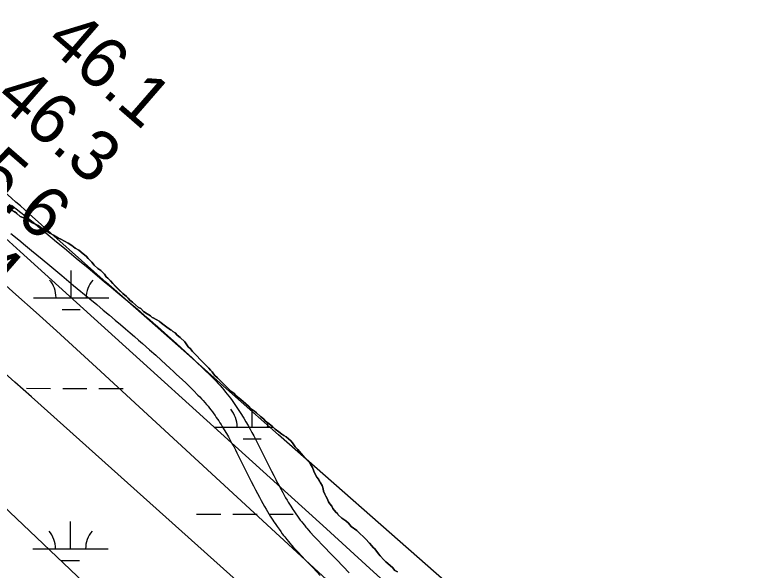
# Model space of a CAD drawing. Extents: x 3180038 to 3217926, y 922069 to 947485.
# Drawn here: x 3204117 to 3205085, y 939711 to 940447 of the extents above; entities that cross this region are included whole.
import ezdxf

# ---------------------------------------------------------------- set-up
doc = ezdxf.new("R2010")
doc.units = 0
for name, color, linetype in [('V-RIVR-RANG', 7, 'Continuous'), ('V-ROAD-CNTR', 7, 'Continuous'), ('V-SITE-VEGE', 7, 'Continuous'), ('V-TOPO-MAJR', 7, 'Continuous'), ('V-TOPO-MINR', 7, 'Continuous'), ('V-TOPO-SHOR', 7, 'Continuous'), ('V-WETL-SWMP', 7, 'Continuous')]:
    doc.layers.add(name, color=color, linetype=linetype)

msp = doc.modelspace()

# ---------------------------------------------------------------- linework, layer by layer
at = {"layer": 'V-ROAD-CNTR'}
for points in [[(3204112.44, 940194.78), (3204118.91, 940189.68), (3204124.96, 940184.87), (3204130.61, 940180.34), (3204141.16, 940171.83), (3204150.35, 940164.33), (3204158.38, 940157.75), (3204172.36, 940146.19), (3204182.83, 940137.49), (3204198.51, 940124.43), (3204214.2, 940111.36), (3204235.53, 940093.62), (3204244.85, 940085.85), (3204253.58, 940078.55), (3204261.75, 940071.69), (3204269.4, 940065.25), (3204276.55, 940059.19), (3204283.25, 940053.49), (3204289.51, 940048.12), (3204295.37, 940043.08), (3204300.85, 940038.33), (3204305.95, 940033.88)], [(3204111.82, 940156.96), (3204122.26, 940148.53), (3204131.36, 940141.11), (3204139.31, 940134.59), (3204153.22, 940123.09), (3204163.65, 940114.43), (3204179.31, 940101.38), (3204195.01, 940088.3), (3204216.34, 940070.56), (3204225.63, 940062.81), (3204234.32, 940055.55), (3204242.44, 940048.73), (3204250.04, 940042.33), (3204257.13, 940036.32), (3204263.76, 940030.68), (3204269.96, 940025.37), (3204275.75, 940020.38), (3204281.16, 940015.69), (3204286.24, 940011.26)], [(3204306.01, 940033.83), (3204315.55, 940025.43), (3204323.89, 940018.01), (3204331.16, 940011.46), (3204337.49, 940005.69), (3204343.01, 940000.61), (3204347.82, 939996.14), (3204352.03, 939992.2), (3204359.33, 939985.29), (3204364.79, 939980.06), (3204368.88, 939976.1), (3204374.96, 939970.14), (3204381.05, 939964.09), (3204383.83, 939961.24), (3204386.55, 939958.37), (3204389.16, 939955.5), (3204391.67, 939952.65), (3204394.09, 939949.8), (3204396.42, 939946.97), (3204398.66, 939944.16), (3204400.83, 939941.36), (3204402.93, 939938.59), (3204404.95, 939935.84), (3204406.9, 939933.11), (3204408.79, 939930.41), (3204410.61, 939927.73), (3204412.38, 939925.07), (3204414.1, 939922.45), (3204415.76, 939919.86), (3204417.37, 939917.29), (3204418.93, 939914.75), (3204420.46, 939912.22), (3204423.37, 939907.29), (3204426.15, 939902.46), (3204428.77, 939897.76), (3204431.27, 939893.18), (3204433.65, 939888.74), (3204435.91, 939884.43), (3204438.09, 939880.23), (3204442.22, 939872.13), (3204457.29, 939841.93), (3204460.11, 939836.36), (3204462.77, 939831.18), (3204465.28, 939826.36), (3204467.66, 939821.87), (3204469.91, 939817.71), (3204472.04, 939813.84), (3204474.06, 939810.25), (3204475.98, 939806.91), (3204477.8, 939803.81), (3204479.53, 939800.93), (3204481.17, 939798.25), (3204482.72, 939795.76), (3204484.19, 939793.45), (3204485.58, 939791.3), (3204486.89, 939789.32), (3204489.42, 939785.59), (3204491.66, 939782.39), (3204493.65, 939779.63), (3204495.42, 939777.25), (3204496.99, 939775.18), (3204498.36, 939773.42), (3204500.86, 939770.3), (3204502.75, 939768.03), (3204504.16, 939766.36), (3204506.36, 939763.85), (3204508.62, 939761.35), (3204513.92, 939755.63), (3204519.11, 939750.08), (3204524.16, 939744.72), (3204529.09, 939739.55), (3204533.87, 939734.56), (3204543.22, 939724.89), (3204552.04, 939715.87), (3204560.33, 939707.45)], [(3204286.19, 940011.31), (3204295.66, 940002.97), (3204303.87, 939995.66), (3204311.01, 939989.22), (3204317.23, 939983.56), (3204322.65, 939978.58), (3204327.36, 939974.2), (3204331.46, 939970.36), (3204338.63, 939963.58), (3204343.97, 939958.46), (3204347.94, 939954.61), (3204353.89, 939948.78), (3204359.76, 939942.95), (3204362.21, 939940.45), (3204364.54, 939937.98), (3204366.79, 939935.5), (3204368.97, 939933.02), (3204371.08, 939930.54), (3204373.12, 939928.07), (3204375.09, 939925.6), (3204377.01, 939923.14), (3204378.86, 939920.68), (3204380.66, 939918.23), (3204382.4, 939915.79), (3204384.1, 939913.36), (3204385.74, 939910.95), (3204387.34, 939908.55), (3204388.9, 939906.17), (3204390.42, 939903.8), (3204391.89, 939901.45), (3204393.33, 939899.12), (3204394.71, 939896.83), (3204397.45, 939892.2), (3204400.04, 939887.68), (3204402.51, 939883.25), (3204404.88, 939878.92), (3204407.14, 939874.68), (3204409.32, 939870.55), (3204411.41, 939866.52), (3204415.43, 939858.62), (3204430.49, 939828.46), (3204433.38, 939822.75), (3204436.12, 939817.4), (3204438.72, 939812.4), (3204441.21, 939807.71), (3204443.58, 939803.33), (3204445.83, 939799.24), (3204447.99, 939795.41), (3204450.04, 939791.84), (3204452, 939788.5), (3204453.87, 939785.39), (3204455.64, 939782.48), (3204457.34, 939779.77), (3204458.95, 939777.24), (3204460.48, 939774.87), (3204461.95, 939772.64), (3204464.72, 939768.56), (3204467.22, 939765), (3204469.45, 939761.91), (3204471.44, 939759.22), (3204473.22, 939756.89), (3204474.82, 939754.83), (3204477.61, 939751.35), (3204479.77, 939748.74), (3204481.44, 939746.77), (3204483.94, 939743.91), (3204486.49, 939741.1), (3204491.95, 939735.2), (3204497.24, 939729.54), (3204502.39, 939724.09), (3204507.39, 939718.83), (3204512.26, 939713.75), (3204521.72, 939703.97)]]:
    msp.add_lwpolyline(points, dxfattribs=at)
at = {"layer": 'V-SITE-VEGE'}
for points in [[(3204423.41, 939931.51), (3204419.63, 939934.17), (3204416.39, 939936.84), (3204414.23, 939938.98), (3204409.91, 939942.18), (3204407.21, 939945.39), (3204403.43, 939948.06), (3204380.19, 939971.04), (3204378.56, 939973.71), (3204376.4, 939975.85), (3204374.23, 939978.53), (3204362.34, 939990.29), (3204358.55, 939994.57), (3204352.61, 940000.44), (3204349.9, 940004.19), (3204346.66, 940006.86), (3204345.03, 940009.54), (3204342.32, 940013.29), (3204336.38, 940019.16), (3204332.06, 940022.37), (3204329.35, 940025.57), (3204326.66, 940027.17), (3204324.5, 940028.77), (3204323.42, 940029.3), (3204316.94, 940034.1), (3204309.38, 940039.97), (3204309.38, 940040.51), (3204304.53, 940043.17), (3204299.14, 940045.83), (3204296.98, 940047.97), (3204292.66, 940050.63), (3204287.8, 940053.83), (3204284.02, 940057.57), (3204280.79, 940059.16), (3204277.01, 940062.37), (3204273.23, 940066.11), (3204269.45, 940068.77), (3204267.28, 940071.45), (3204265.12, 940073.59), (3204260.26, 940077.32), (3204246.75, 940090.68), (3204244.04, 940094.43), (3204240.26, 940097.63), (3204238.1, 940099.77), (3204235.93, 940102.98), (3204231.07, 940107.79), (3204227.29, 940110.46), (3204222.42, 940115.27), (3204219.18, 940119.01), (3204214.31, 940123.83), (3204211.61, 940127.03), (3204207.83, 940130.24), (3204201.89, 940135.04), (3204197.04, 940137.7), (3204192.72, 940140.9), (3204187.86, 940144.1), (3204178.15, 940149.42), (3204174.92, 940151.01), (3204168.45, 940154.74), (3204163.6, 940157.4), (3204159.28, 940160.06), (3204154.43, 940163.26), (3204151.73, 940164.86), (3204147.96, 940167.53), (3204140.41, 940171.24), (3204133.94, 940174.97), (3204124.24, 940179.75), (3204119.92, 940183.49), (3204085.4, 940204.26)], [(3204624.08, 939708.5), (3204620.84, 939710.63), (3204617.59, 939714.38), (3204608.95, 939721.86), (3204606.25, 939724.53), (3204601.38, 939729.88), (3204599.22, 939732.55), (3204594.34, 939738.97), (3204590.02, 939743.25), (3204587.31, 939746.46), (3204581.9, 939752.34), (3204579.2, 939755.01), (3204574.34, 939759.29), (3204570.55, 939763.56), (3204563, 939768.89), (3204559.21, 939773.17), (3204555.97, 939776.38), (3204550.58, 939779.57), (3204545.71, 939784.39), (3204544.63, 939785.99), (3204542.47, 939787.59), (3204538.68, 939792.41), (3204537.05, 939795.62), (3204534.34, 939798.83), (3204532.71, 939801.51), (3204531.08, 939805.8), (3204529.45, 939809.02), (3204527.82, 939811.7), (3204526.19, 939815.45), (3204525.63, 939818.67), (3204524.53, 939822.97), (3204519.64, 939831.54), (3204517.48, 939834.21), (3204514.77, 939839.04), (3204513.14, 939842.25), (3204511.5, 939847.08), (3204509.33, 939850.29), (3204507.7, 939853.51), (3204501.21, 939859.92), (3204496.34, 939865.27), (3204492.01, 939870.62), (3204488.77, 939874.36), (3204484.97, 939879.72), (3204482.81, 939882.39), (3204479.57, 939885.06), (3204476.87, 939887.73), (3204473.63, 939889.33), (3204470.94, 939890.93), (3204467.16, 939894.13), (3204462.3, 939897.86), (3204454.19, 939904.81), (3204449.34, 939908.54), (3204446.64, 939911.21), (3204442.85, 939914.42), (3204437.45, 939919.22), (3204432.05, 939923.49), (3204429.36, 939925.09), (3204426.65, 939928.3), (3204423.41, 939931.51)]]:
    msp.add_lwpolyline(points, dxfattribs=at)
at = {"layer": 'V-TOPO-MAJR'}
msp.add_lwpolyline([(3205417.91, 938932.42), (3204932.22, 939393.71), (3204903.22, 939421.15), (3204874.15, 939448.53), (3204844.98, 939475.8), (3204815.75, 939503.01), (3204759.96, 939554.73), (3204702.69, 939607.64), (3204645.3, 939660.42), (3204587.73, 939713), (3204530.03, 939765.45), (3204124.15, 940133.1), (3204109.56, 940146.27), (3204094.95, 940159.4), (3204080.28, 940172.48), (3204065.58, 940185.52), (3203926.22, 940308.74), (3203841.61, 940383.13), (3203756.72, 940457.19)], dxfattribs=at)
at = {"layer": 'V-TOPO-MINR'}
for points in [[(3205288.42, 939162.99), (3204947.52, 939466.85), (3204931.79, 939480.85), (3204916.03, 939494.83), (3204900.25, 939508.78), (3204884.45, 939522.71), (3204466.7, 939890.4), (3204409.53, 939940.79), (3204352.41, 939991.22), (3204295.35, 940041.73), (3204238.34, 940092.29), (3204136.18, 940183), (3204130.28, 940188.24), (3204124.38, 940193.49), (3204118.48, 940198.73), (3204112.59, 940203.98), (3203586.05, 940673.26)], [(3205090.76, 939175.19), (3205028.55, 939234.61), (3204966.18, 939293.85), (3204863.31, 939391.13), (3204852.22, 939401.57), (3204841.11, 939411.99), (3204829.96, 939422.36), (3204818.78, 939432.7), (3204225.41, 939979.37), (3204198.82, 940003.74), (3204172.13, 940028.02), (3204145.32, 940052.16), (3204118.43, 940076.2), (3204091.38, 940100.07), (3204064.22, 940123.81), (3204036.89, 940147.36), (3204009.45, 940170.77), (3203456.33, 940639.39)], [(3205113.5, 939055.33), (3204831.72, 939318.59), (3204811.32, 939337.54), (3204790.83, 939356.39), (3204770.23, 939375.12), (3204749.54, 939393.77), (3204139.09, 939940.54), (3204117.14, 939960.11), (3204095.13, 939979.61)], [(3203940.08, 939949.38), (3204673.11, 939252.7), (3204675.25, 939250.64), (3204677.35, 939248.55)]]:
    msp.add_lwpolyline(points, dxfattribs=at)
at = {"layer": 'V-TOPO-SHOR'}
for points in [[(3204385.59, 939965.69), (3204382.35, 939968.9), (3204380.19, 939971.04), (3204378.56, 939973.71), (3204376.4, 939975.85), (3204374.23, 939978.53), (3204372.07, 939980.67), (3204368.83, 939983.87), (3204366.12, 939986.55), (3204362.34, 939990.29), (3204358.55, 939994.57), (3204354.77, 939998.31), (3204352.61, 940000.44), (3204349.9, 940004.19), (3204346.66, 940006.86), (3204345.03, 940009.54), (3204342.32, 940013.29), (3204336.38, 940019.16), (3204332.06, 940022.37), (3204329.35, 940025.57), (3204326.66, 940027.17), (3204324.5, 940028.77), (3204323.42, 940029.3), (3204316.94, 940034.1), (3204311.55, 940038.37), (3204309.38, 940039.97), (3204309.38, 940040.51), (3204304.53, 940043.17), (3204300.22, 940045.3), (3204299.14, 940045.83), (3204296.98, 940047.97), (3204292.66, 940050.63), (3204287.81, 940053.83), (3204284.02, 940057.57), (3204280.79, 940059.16), (3204277.01, 940062.37), (3204273.23, 940066.11), (3204269.45, 940068.77), (3204267.28, 940071.45), (3204265.12, 940073.59), (3204260.26, 940077.32), (3204255.4, 940082.13), (3204253.24, 940084.27), (3204250.53, 940086.94), (3204246.75, 940090.68), (3204244.04, 940094.43), (3204240.26, 940097.63), (3204238.1, 940099.77), (3204235.93, 940102.98), (3204233.77, 940105.12), (3204231.07, 940107.79), (3204227.29, 940110.46), (3204222.42, 940115.27), (3204219.18, 940119.01), (3204216.48, 940121.69), (3204214.31, 940123.83), (3204211.61, 940127.03), (3204207.83, 940130.24), (3204201.89, 940135.04), (3204197.04, 940137.7), (3204192.72, 940140.9), (3204187.86, 940144.1), (3204183.01, 940146.76), (3204178.16, 940149.42), (3204174.92, 940151.01), (3204168.45, 940154.74), (3204163.6, 940157.4), (3204159.28, 940160.06), (3204154.43, 940163.26), (3204151.73, 940164.86), (3204147.96, 940167.53), (3204140.41, 940171.24), (3204133.94, 940174.97), (3204127.47, 940178.16), (3204124.24, 940179.75), (3204119.92, 940183.49), (3204116.68, 940186.16)], [(3204624.08, 939708.5), (3204620.84, 939710.63), (3204617.59, 939714.38), (3204608.95, 939721.86), (3204606.25, 939724.53), (3204601.38, 939729.88), (3204599.22, 939732.55), (3204594.34, 939738.97), (3204592.18, 939741.11), (3204590.02, 939743.25), (3204587.31, 939746.46), (3204581.9, 939752.34), (3204579.2, 939755.01), (3204574.34, 939759.29), (3204570.55, 939763.56), (3204563, 939768.9), (3204559.21, 939773.17), (3204555.97, 939776.38), (3204550.58, 939779.57), (3204545.71, 939784.39), (3204544.63, 939785.99), (3204542.47, 939787.59), (3204538.68, 939792.41), (3204537.05, 939795.62), (3204534.34, 939798.83), (3204532.71, 939801.51), (3204531.08, 939805.8), (3204529.45, 939809.02), (3204527.82, 939811.7), (3204526.19, 939815.45), (3204525.63, 939818.67), (3204524.53, 939822.97), (3204522.36, 939826.72), (3204519.64, 939831.54), (3204517.48, 939834.21), (3204514.77, 939839.04), (3204513.14, 939842.25), (3204511.5, 939847.08), (3204509.33, 939850.29), (3204507.7, 939853.51), (3204504.45, 939856.71), (3204501.21, 939859.92), (3204496.34, 939865.27), (3204492.01, 939870.62), (3204488.77, 939874.36), (3204484.97, 939879.72), (3204482.81, 939882.39), (3204479.57, 939885.06), (3204476.87, 939887.73), (3204473.63, 939889.33), (3204470.94, 939890.93), (3204467.16, 939894.13), (3204462.3, 939897.86), (3204458.52, 939901.07), (3204454.19, 939904.81), (3204449.34, 939908.54), (3204446.64, 939911.21), (3204442.85, 939914.42), (3204437.45, 939919.22), (3204434.75, 939921.36), (3204432.05, 939923.49), (3204429.36, 939925.09), (3204426.65, 939928.3), (3204423.41, 939931.51), (3204419.63, 939934.17), (3204416.39, 939936.84), (3204414.23, 939938.98), (3204409.91, 939942.18), (3204407.21, 939945.39), (3204403.43, 939948.06), (3204401.27, 939950.19), (3204398.02, 939953.4), (3204394.78, 939956.61), (3204389.91, 939961.42), (3204385.59, 939965.69)]]:
    msp.add_lwpolyline(points, dxfattribs=at)
at = {"layer": 'V-WETL-SWMP'}
for p, q in [((3204191.63, 940071.82), (3204191.71, 940107.82)), ((3204141.63, 940071.93), (3204241.63, 940071.71)), ((3204179.6, 940056.42), (3204203.6, 940056.36)), ((3204132.52, 939951.88), (3204164.52, 939951.81)), ((3204180.52, 939951.77), (3204212.52, 939951.7)), ((3204228.52, 939951.67), (3204260.52, 939951.59)), ((3204431.72, 939900.47), (3204431.77, 939923.66)), ((3204381.72, 939900.58), (3204459.3, 939900.4)), ((3204419.69, 939885.06), (3204443.69, 939885.01)), ((3204358.05, 939785.2), (3204390.05, 939785.13)), ((3204406.05, 939785.09), (3204438.05, 939785.02)), ((3204454.05, 939784.98), (3204486.05, 939784.91)), ((3204190.89, 939739.15), (3204190.97, 939775.15)), ((3204140.89, 939739.26), (3204240.89, 939739.03)), ((3204178.85, 939723.74), (3204202.85, 939723.69))]:
    msp.add_line(p, q, dxfattribs=at)
for points in [[(3204116.68, 940186.16), (3204119.92, 940183.49), (3204124.24, 940179.75), (3204127.47, 940178.16), (3204133.94, 940174.97), (3204140.41, 940171.24), (3204147.96, 940167.52), (3204151.73, 940164.86), (3204154.43, 940163.26), (3204159.28, 940160.06), (3204163.6, 940157.4), (3204168.45, 940154.74), (3204174.92, 940151.01), (3204178.16, 940149.42), (3204183.01, 940146.76), (3204187.86, 940144.1), (3204192.72, 940140.9), (3204197.04, 940137.7), (3204201.89, 940135.04), (3204207.83, 940130.24), (3204211.61, 940127.03), (3204214.31, 940123.82)], [(3204214.31, 940123.82), (3204216.48, 940121.69), (3204219.18, 940119.01), (3204222.42, 940115.27), (3204227.29, 940110.46), (3204231.07, 940107.79), (3204233.77, 940105.12), (3204235.93, 940102.98), (3204238.1, 940099.77), (3204240.26, 940097.63), (3204244.04, 940094.43), (3204246.75, 940090.68), (3204250.53, 940086.94), (3204253.24, 940084.27), (3204255.4, 940082.13), (3204260.26, 940077.32), (3204265.12, 940073.59), (3204267.28, 940071.45), (3204269.45, 940068.77), (3204273.23, 940066.11), (3204277.01, 940062.37), (3204280.79, 940059.16), (3204284.02, 940057.57), (3204287.81, 940053.83), (3204292.66, 940050.63), (3204296.98, 940047.97), (3204299.14, 940045.83), (3204300.22, 940045.3), (3204304.53, 940043.17), (3204309.38, 940040.51), (3204309.39, 940039.97), (3204311.54, 940038.37), (3204316.94, 940034.1), (3204323.42, 940029.3), (3204324.5, 940028.77), (3204326.66, 940027.17), (3204329.35, 940025.57), (3204332.06, 940022.36), (3204336.38, 940019.16), (3204342.32, 940013.29), (3204345.03, 940009.54), (3204346.66, 940006.86), (3204349.9, 940004.19), (3204352.61, 940000.44), (3204354.77, 939998.31), (3204358.55, 939994.56), (3204362.34, 939990.29), (3204366.12, 939986.54), (3204368.83, 939983.87), (3204372.07, 939980.67), (3204374.23, 939978.53), (3204376.4, 939975.85), (3204378.56, 939973.72), (3204380.19, 939971.04), (3204382.35, 939968.9), (3204385.59, 939965.69), (3204389.91, 939961.42), (3204394.78, 939956.61), (3204398.02, 939953.4), (3204401.27, 939950.19), (3204403.43, 939948.06), (3204407.2, 939945.39), (3204409.91, 939942.18), (3204414.23, 939938.98), (3204416.39, 939936.84), (3204419.63, 939934.17), (3204423.41, 939931.51), (3204426.65, 939928.3), (3204429.36, 939925.09), (3204432.05, 939923.49), (3204434.75, 939921.36), (3204437.45, 939919.22), (3204442.85, 939914.42), (3204446.63, 939911.21), (3204449.34, 939908.54), (3204454.2, 939904.81), (3204458.52, 939901.07), (3204462.3, 939897.86), (3204467.16, 939894.13), (3204470.94, 939890.93), (3204473.63, 939889.33), (3204476.87, 939887.73), (3204479.57, 939885.06), (3204482.81, 939882.39), (3204484.97, 939879.72), (3204488.77, 939874.36), (3204492.01, 939870.62), (3204496.34, 939865.27), (3204501.21, 939859.92), (3204504.45, 939856.71), (3204507.7, 939853.51), (3204509.33, 939850.29), (3204511.5, 939847.08), (3204513.14, 939842.25), (3204514.77, 939839.04), (3204517.48, 939834.21), (3204519.65, 939831.54), (3204522.36, 939826.72), (3204524.53, 939822.97), (3204525.63, 939818.67), (3204526.19, 939815.45)], [(3204526.19, 939815.45), (3204527.82, 939811.7), (3204529.45, 939809.02), (3204531.08, 939805.8), (3204532.71, 939801.51), (3204534.34, 939798.83), (3204537.05, 939795.62), (3204538.68, 939792.41), (3204542.47, 939787.59), (3204544.63, 939785.99), (3204545.71, 939784.39), (3204550.58, 939779.58), (3204555.97, 939776.38), (3204559.21, 939773.17), (3204563, 939768.9), (3204570.55, 939763.56), (3204574.34, 939759.29), (3204579.2, 939755.01), (3204581.9, 939752.34), (3204587.31, 939746.46), (3204590.02, 939743.25), (3204592.18, 939741.11), (3204594.34, 939738.97), (3204599.22, 939732.55), (3204601.38, 939729.88), (3204606.25, 939724.53), (3204608.95, 939721.86), (3204617.59, 939714.38), (3204620.84, 939710.64), (3204624.08, 939708.5)]]:
    msp.add_lwpolyline(points, dxfattribs=at)
for centre, start, end in [((3204136.39, 940072.42), 359.09901, 40.64267), ((3204246.88, 940072.17), 139.09901, 180.64267), ((3204376.48, 939901.07), 359.09901, 40.64267), ((3204486.96, 939900.82), 170.93239, 180.64267), ((3204135.64, 939739.75), 359.09901, 40.64267), ((3204246.13, 939739.5), 139.09901, 180.64267)]:
    msp.add_arc(centre, 35.25, start, end, dxfattribs=at)

# ---------------------------------------------------------------- texts
at = {"layer": 'V-RIVR-RANG'}
for s, p in [('46.1', (3204155.58, 940407.76)), ('46.3', (3204088.43, 940333.62)), ('45.6', (3204021.69, 940259.14)), ('34.4', (3203957.74, 940182.24))]:
    msp.add_text(s, height=67, rotation=319.04833, dxfattribs=at).set_placement(p)

doc.saveas('drawing.dxf')
